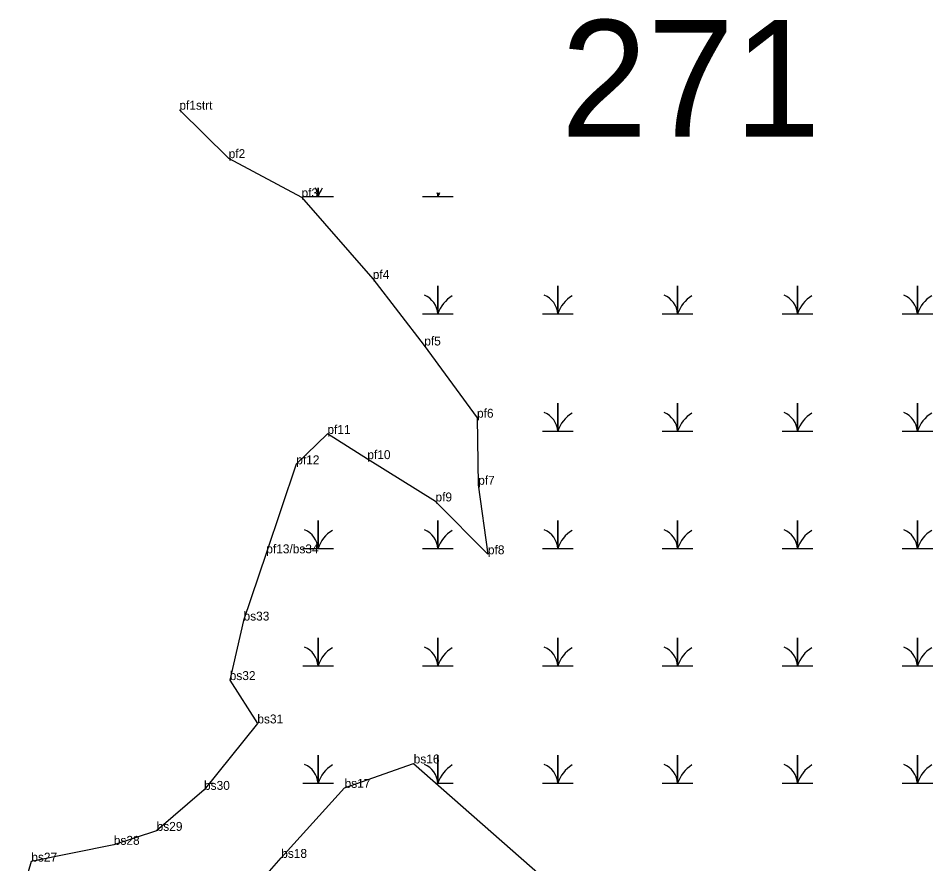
# Model space of a CAD drawing. Extents: x 2072529 to 2268796, y 436423 to 470397.
# Drawn here: x 2232601 to 2233114, y 438467 to 438942 of the extents above; entities that cross this region are included whole.
import ezdxf

# ---------------------------------------------------------------- set-up
doc = ezdxf.new("R2010")
doc.units = 0
for name, color, linetype in [('Default', 7, 'Continuous'), ('Exist Environmental Wetland Boundary', 7, 'Continuous'), ('Exist Environmental Wetland Boundary Cogo Comment', 7, 'Continuous'), ('Exist Environmental Wetland Boundary Cogo Point CELL', 7, 'Continuous'), ('Exist Hydro Swamp or Marsh', 7, 'Continuous')]:
    doc.layers.add(name, color=color, linetype=linetype)

msp = doc.modelspace()

# ---------------------------------------------------------------- linework, layer by layer
at = {"layer": 'Exist Environmental Wetland Boundary'}
for points in [[(2232691.44, 438890.39), (2232719.09, 438863.22), (2232759.98, 438841.27), (2232799.95, 438795.47), (2232828.83, 438758.14), (2232858.43, 438717.64), (2232859.09, 438680.02), (2232864.54, 438641.03), (2232835.14, 438670.67), (2232796.9, 438694.4), (2232774.5, 438708.53), (2232757, 438691.5), (2232740.19, 438641.56), (2232727.43, 438603.86), (2232719.69, 438570.48), (2232735.19, 438546.16), (2232705.27, 438508.9), (2232678.69, 438485.9), (2232654.65, 438478.08), (2232608.37, 438468.67), (2232601.06, 438443.71)], [(2232721.11, 438439.44), (2232748.56, 438470.74), (2232784.13, 438510.06), (2232822.89, 438523.73), (2232894.03, 438461.1)]]:
    msp.add_lwpolyline(points, dxfattribs=at)
at = {"layer": 'Exist Environmental Wetland Boundary Cogo Point CELL'}
for p, q in [((2232691.44, 438890.39), (2232691.44, 438890.39)), ((2232719.09, 438863.22), (2232719.09, 438863.22)), ((2232759.98, 438841.27), (2232759.98, 438841.27)), ((2232799.95, 438795.47), (2232799.95, 438795.47)), ((2232828.83, 438758.14), (2232828.83, 438758.14)), ((2232858.43, 438717.64), (2232858.43, 438717.64)), ((2232774.5, 438708.53), (2232774.5, 438708.53)), ((2232796.9, 438694.4), (2232796.9, 438694.4)), ((2232757, 438691.5), (2232757, 438691.5)), ((2232859.09, 438680.02), (2232859.09, 438680.02)), ((2232835.14, 438670.67), (2232835.14, 438670.67)), ((2232740.19, 438641.56), (2232740.19, 438641.56)), ((2232864.54, 438641.03), (2232864.54, 438641.03)), ((2232727.43, 438603.86), (2232727.43, 438603.86)), ((2232719.69, 438570.48), (2232719.69, 438570.48)), ((2232735.19, 438546.16), (2232735.19, 438546.16)), ((2232822.89, 438523.73), (2232822.89, 438523.73)), ((2232784.13, 438510.06), (2232784.13, 438510.06)), ((2232705.27, 438508.9), (2232705.27, 438508.9)), ((2232678.69, 438485.9), (2232678.69, 438485.9)), ((2232654.65, 438478.08), (2232654.65, 438478.08)), ((2232608.37, 438468.67), (2232608.37, 438468.67)), ((2232748.56, 438470.74), (2232748.56, 438470.74))]:
    msp.add_line(p, q, dxfattribs=at)
at = {"layer": 'Exist Hydro Swamp or Marsh'}
for points in [[(2232760.66, 438841.63), (2232769.26, 438841.63), (2232769.26, 438846.51)], [(2232769.26, 438846.51), (2232769.26, 438841.63), (2232777.86, 438841.63)], [(2232827.91, 438841.63), (2232836.51, 438841.63), (2232836.51, 438843.8)], [(2232836.51, 438843.8), (2232836.51, 438841.63), (2232845.11, 438841.63)], [(2232827.91, 438775.83), (2232836.51, 438775.83), (2232836.51, 438791.61), (2232836.51, 438775.83), (2232845.11, 438775.83)], [(2232895.16, 438775.83), (2232903.76, 438775.83), (2232903.76, 438791.61), (2232903.76, 438775.83), (2232912.36, 438775.83)], [(2232962.41, 438775.83), (2232971.01, 438775.83), (2232971.01, 438791.61), (2232971.01, 438775.83), (2232979.61, 438775.83)], [(2233029.66, 438775.83), (2233038.26, 438775.83), (2233038.26, 438791.61), (2233038.26, 438775.83), (2233046.86, 438775.83)], [(2233096.91, 438775.83), (2233105.51, 438775.83), (2233105.51, 438791.61), (2233105.51, 438775.83), (2233114.11, 438775.83)], [(2232895.16, 438710.03), (2232903.76, 438710.03), (2232903.76, 438725.81), (2232903.76, 438710.03), (2232912.36, 438710.03)], [(2232962.41, 438710.03), (2232971.01, 438710.03), (2232971.01, 438725.81), (2232971.01, 438710.03), (2232979.61, 438710.03)], [(2233029.66, 438710.03), (2233038.26, 438710.03), (2233038.26, 438725.81), (2233038.26, 438710.03), (2233046.86, 438710.03)], [(2233096.91, 438710.03), (2233105.51, 438710.03), (2233105.51, 438725.81), (2233105.51, 438710.03), (2233114.11, 438710.03)], [(2232760.66, 438644.23), (2232769.26, 438644.23), (2232769.26, 438660.01), (2232769.26, 438644.23), (2232777.86, 438644.23)], [(2232827.91, 438644.23), (2232836.51, 438644.23), (2232836.51, 438660.01), (2232836.51, 438644.23), (2232845.11, 438644.23)], [(2232895.16, 438644.23), (2232903.76, 438644.23), (2232903.76, 438660.01), (2232903.76, 438644.23), (2232912.36, 438644.23)], [(2232962.41, 438644.23), (2232971.01, 438644.23), (2232971.01, 438660.01), (2232971.01, 438644.23), (2232979.61, 438644.23)], [(2233029.66, 438644.23), (2233038.26, 438644.23), (2233038.26, 438660.01), (2233038.26, 438644.23), (2233046.86, 438644.23)], [(2233096.91, 438644.23), (2233105.51, 438644.23), (2233105.51, 438660.01), (2233105.51, 438644.23), (2233114.11, 438644.23)], [(2232760.66, 438578.43), (2232769.26, 438578.43), (2232769.26, 438594.21), (2232769.26, 438578.43), (2232777.86, 438578.43)], [(2232827.91, 438578.43), (2232836.51, 438578.43), (2232836.51, 438594.21), (2232836.51, 438578.43), (2232845.11, 438578.43)], [(2232895.16, 438578.43), (2232903.76, 438578.43), (2232903.76, 438594.21), (2232903.76, 438578.43), (2232912.36, 438578.43)], [(2232962.41, 438578.43), (2232971.01, 438578.43), (2232971.01, 438594.21), (2232971.01, 438578.43), (2232979.61, 438578.43)], [(2233029.66, 438578.43), (2233038.26, 438578.43), (2233038.26, 438594.21), (2233038.26, 438578.43), (2233046.86, 438578.43)], [(2233096.91, 438578.43), (2233105.51, 438578.43), (2233105.51, 438594.21), (2233105.51, 438578.43), (2233114.11, 438578.43)], [(2232760.66, 438512.63), (2232769.26, 438512.63), (2232769.26, 438528.41), (2232769.26, 438512.63), (2232777.86, 438512.63)], [(2232835.49, 438512.63), (2232836.51, 438512.63), (2232836.51, 438528.41), (2232836.51, 438512.63), (2232845.11, 438512.63)], [(2232895.16, 438512.63), (2232903.76, 438512.63), (2232903.76, 438528.41), (2232903.76, 438512.63), (2232912.36, 438512.63)], [(2232962.41, 438512.63), (2232971.01, 438512.63), (2232971.01, 438528.41), (2232971.01, 438512.63), (2232979.61, 438512.63)], [(2233029.66, 438512.63), (2233038.26, 438512.63), (2233038.26, 438528.41), (2233038.26, 438512.63), (2233046.86, 438512.63)], [(2233096.91, 438512.63), (2233105.51, 438512.63), (2233105.51, 438528.41), (2233105.51, 438512.63), (2233114.11, 438512.63)], [(2232708.27, 438512.63), (2232710.61, 438512.63)]]:
    msp.add_lwpolyline(points, dxfattribs=at)
for centre, radius, start, end in [((2232756.99, 438840.75), 12.3, 4.1403, 28.2567), ((2232787.5, 438835.57), 19.22, 145.6674, 161.6222), ((2232824.24, 438840.75), 12.3, 4.1403, 14.4279), ((2232854.75, 438835.57), 19.22, 154.7882, 161.6222), ((2232824.24, 438774.95), 12.3, 4.1403, 67.535), ((2232891.49, 438774.95), 12.3, 4.1403, 67.535), ((2232958.74, 438774.95), 12.3, 4.1403, 67.535), ((2233025.99, 438774.95), 12.3, 4.1403, 67.535), ((2233093.24, 438774.95), 12.3, 4.1403, 67.535), ((2232854.75, 438769.77), 19.22, 122.1274, 161.6222), ((2232922, 438769.77), 19.22, 122.1274, 161.6222), ((2232989.25, 438769.77), 19.22, 122.1274, 161.6222), ((2233056.5, 438769.77), 19.22, 122.1274, 161.6222), ((2233123.75, 438769.77), 19.22, 122.1274, 161.6222), ((2232891.49, 438709.15), 12.3, 4.1403, 67.535), ((2232922, 438703.97), 19.22, 122.1274, 161.6222), ((2232958.74, 438709.15), 12.3, 4.1403, 67.535), ((2232989.25, 438703.97), 19.22, 122.1274, 161.6222), ((2233025.99, 438709.15), 12.3, 4.1403, 67.535), ((2233056.5, 438703.97), 19.22, 122.1274, 161.6222), ((2233093.24, 438709.15), 12.3, 4.1403, 67.535), ((2233123.75, 438703.97), 19.22, 122.1274, 161.6222), ((2232756.99, 438643.35), 12.3, 4.1403, 67.535), ((2232787.5, 438638.17), 19.22, 122.1274, 161.6222), ((2232824.24, 438643.35), 12.3, 4.1403, 67.535), ((2232854.75, 438638.17), 19.22, 122.1274, 161.6222), ((2232891.49, 438643.35), 12.3, 4.1403, 67.535), ((2232922, 438638.17), 19.22, 122.1274, 161.6222), ((2232958.74, 438643.35), 12.3, 4.1403, 67.535), ((2232989.25, 438638.17), 19.22, 122.1274, 161.6222), ((2233025.99, 438643.35), 12.3, 4.1403, 67.535), ((2233056.5, 438638.17), 19.22, 122.1274, 161.6222), ((2233093.24, 438643.35), 12.3, 4.1403, 67.535), ((2233123.75, 438638.17), 19.22, 122.1274, 161.6222), ((2232756.99, 438577.55), 12.3, 4.1403, 67.535), ((2232787.5, 438572.37), 19.22, 122.1274, 161.6222), ((2232824.24, 438577.55), 12.3, 4.1403, 67.535), ((2232854.75, 438572.37), 19.22, 122.1274, 161.6222), ((2232891.49, 438577.55), 12.3, 4.1403, 67.535), ((2232922, 438572.37), 19.22, 122.1274, 161.6222), ((2232958.74, 438577.55), 12.3, 4.1403, 67.535), ((2232989.25, 438572.37), 19.22, 122.1274, 161.6222), ((2233025.99, 438577.55), 12.3, 4.1403, 67.535), ((2233056.5, 438572.37), 19.22, 122.1274, 161.6222), ((2233093.24, 438577.55), 12.3, 4.1403, 67.535), ((2233123.75, 438572.37), 19.22, 122.1274, 161.6222), ((2232756.99, 438511.75), 12.3, 4.1403, 67.535), ((2232787.5, 438506.57), 19.22, 122.1274, 161.6222), ((2232824.24, 438511.75), 12.3, 4.1403, 67.535), ((2232854.75, 438506.57), 19.22, 122.1274, 161.6222), ((2232891.49, 438511.75), 12.3, 4.1403, 67.535), ((2232922, 438506.57), 19.22, 122.1274, 161.6222), ((2232958.74, 438511.75), 12.3, 4.1403, 67.535), ((2232989.25, 438506.57), 19.22, 122.1274, 161.6222), ((2233025.99, 438511.75), 12.3, 4.1403, 67.535), ((2233056.5, 438506.57), 19.22, 122.1274, 161.6222), ((2233093.24, 438511.75), 12.3, 4.1403, 67.535), ((2233123.75, 438506.57), 19.22, 122.1274, 161.6222)]:
    msp.add_arc(centre, radius, start, end, dxfattribs=at)

# ---------------------------------------------------------------- texts
at = {"layer": 'Default'}
msp.add_text('271', height=65.34, dxfattribs=at).set_placement((2232905.47, 438875.33))
at = {"layer": 'Exist Environmental Wetland Boundary Cogo Comment'}
for s, p in [('pf1strt', (2232691.44, 438890.39)), ('pf2', (2232719.09, 438863.22)), ('pf3', (2232759.98, 438841.27)), ('pf4', (2232799.95, 438795.47)), ('pf5', (2232828.83, 438758.14)), ('pf6', (2232858.43, 438717.64)), ('pf11', (2232774.5, 438708.53)), ('pf10', (2232796.9, 438694.4)), ('pf12', (2232757, 438691.5)), ('pf7', (2232859.09, 438680.02)), ('pf9', (2232835.14, 438670.67)), ('pf13/bs34', (2232740.19, 438641.56)), ('pf8', (2232864.54, 438641.03)), ('bs33', (2232727.43, 438603.86)), ('bs32', (2232719.69, 438570.48)), ('bs31', (2232735.19, 438546.16)), ('bs16', (2232822.89, 438523.73)), ('bs17', (2232784.13, 438510.06)), ('bs30', (2232705.27, 438508.9)), ('bs29', (2232678.69, 438485.9)), ('bs28', (2232654.65, 438478.08)), ('bs27', (2232608.37, 438468.67)), ('bs18', (2232748.56, 438470.74))]:
    msp.add_text(s, height=5, dxfattribs=at).set_placement(p)

doc.saveas('drawing.dxf')
